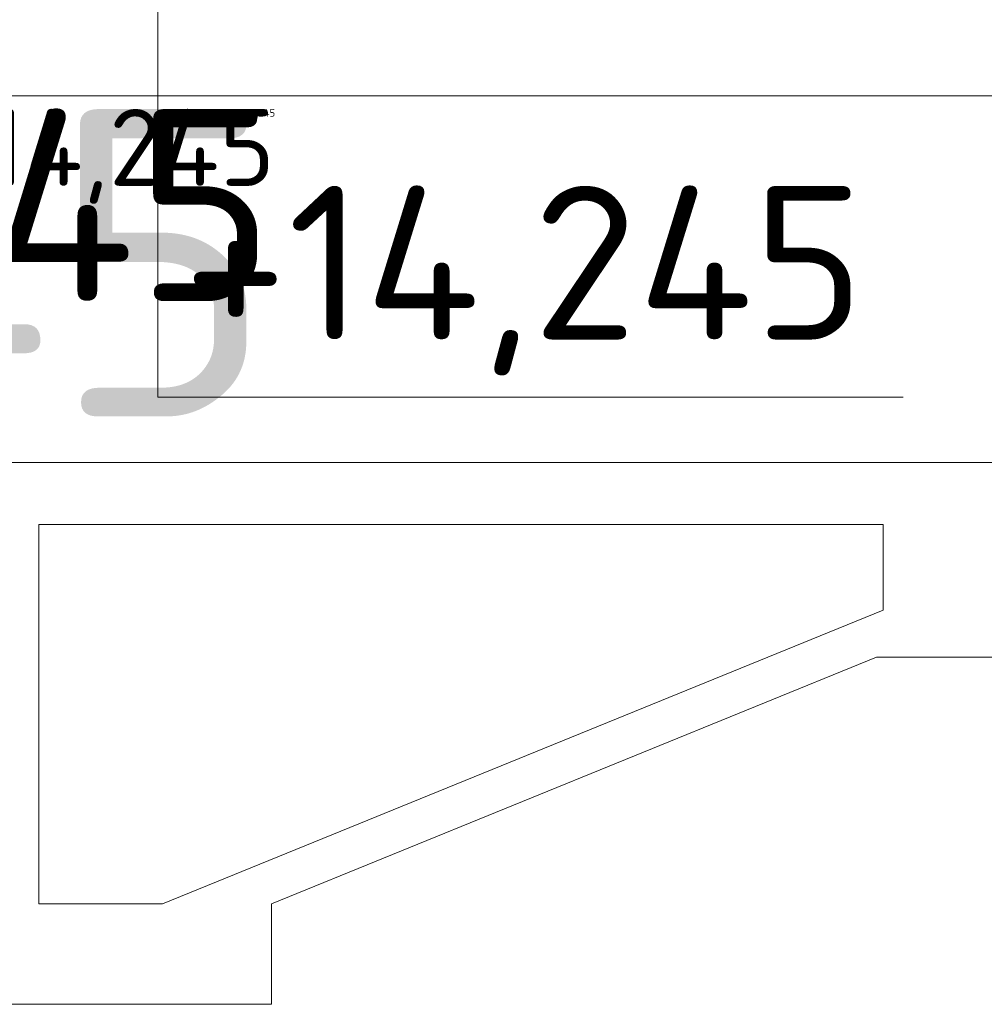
# Model space of a CAD drawing. Header units: millimetres. Extents: x -1695604 to 5289369, y -1488057 to 2187451.
# Tile 121 of 656: x 26975 to 29486, y -33515 to -30952. Entities that reach past the tile are written whole.
import ezdxf
from ezdxf.enums import TextEntityAlignment as Align

# ---------------------------------------------------------------- set-up
doc = ezdxf.new("R2010")
doc.units = ezdxf.units.MM
for name, color, linetype in [('0 @ 1', 7, 'Continuous'), ('0 @ 10', 7, 'Continuous'), ('0 @ 100', 7, 'Continuous'), ('0 @ 200', 7, 'Continuous'), ('0 @ 250 (1)', 7, 'Continuous'), ('0 @ 250 (2)', 7, 'Continuous'), ('0 @ 400', 7, 'Continuous')]:
    doc.layers.add(name, color=color, linetype=linetype)
for name, color, linetype, lineweight in [('A99_N_koty-200-vysk', 6, 'Continuous', 9), ('A99_N_txt-popis-200', 240, 'Continuous', 5), ('A99_S_kce-pohl', 7, 'Continuous', 5)]:
    doc.layers.add(name, color=color, linetype=linetype, lineweight=lineweight)
doc.styles.add('A99_kota', font='isocpeur.ttf', dxfattribs={"height": 2})

# ---------------------------------------------------------------- blocks, each defined once
blk = doc.blocks.new('*U46')
at = {"color": 0, "linetype": 'ByBlock', "lineweight": -2}
blk.add_line((-3, 0), (7, 0), dxfattribs=at)
for points in [[(-1.75, -1.75), (0, 0), (1.75, -1.75)], [(0, 0), (0, -7.725), (0, -7.725), (9.7, -7.725)]]:
    blk.add_lwpolyline(points, dxfattribs=at)
at = {"color": 0, "linetype": 'ByBlock', "lineweight": -2, "style": 'A99_kota'}
for tag, p in [('VYSKA', (9.2, -4.975)), ('POPIS', (9.2, -8.225))]:
    blk.add_attdef(tag, text='', height=2, dxfattribs=at).set_placement(p, align=Align.TOP_RIGHT)
blk = doc.blocks.new('*U6510')
at = {"layer": 'A99_N_koty-200-vysk', "lineweight": 5}
ref = blk.add_blockref('*U46', (27335, -30390), dxfattribs=dict(at, xscale=200, yscale=200, zscale=200))
ref.add_attrib('VYSKA', '+14,245', dxfattribs={"layer": '0 @ 400', "color": 0, "linetype": 'ByBlock', "lineweight": -2, "height": 800, "style": 'A99_kota'}).set_placement((27640, -31185), align=Align.TOP_RIGHT)
ref = blk.add_blockref('*U46', (27335, -30390), dxfattribs=dict(at, xscale=200, yscale=200, zscale=200))
ref.add_attrib('VYSKA', '+14,245', dxfattribs={"layer": '0 @ 250 (1)', "color": 0, "linetype": 'ByBlock', "lineweight": -2, "height": 500, "style": 'A99_kota'}).set_placement((27640, -31185), align=Align.TOP_RIGHT)
ref = blk.add_blockref('*U46', (27335, -30390), dxfattribs=dict(at, xscale=200, yscale=200, zscale=200))
ref.add_attrib('VYSKA', '+14,245', dxfattribs={"layer": '0 @ 250 (2)', "color": 0, "linetype": 'ByBlock', "lineweight": -2, "height": 500, "style": 'A99_kota'}).set_placement((27640, -31185), align=Align.TOP_RIGHT)
ref = blk.add_blockref('*U46', (27335, -30390), dxfattribs=dict(at, xscale=200, yscale=200, zscale=200))
ref.add_attrib('VYSKA', '+14,245', dxfattribs={"layer": '0 @ 100', "color": 0, "linetype": 'ByBlock', "lineweight": -2, "height": 200, "style": 'A99_kota'}).set_placement((27640, -31185), align=Align.TOP_RIGHT)
ref = blk.add_blockref('*U46', (27335, -30390), dxfattribs=dict(at, xscale=200, yscale=200, zscale=200))
ref.add_attrib('VYSKA', '+14,245', dxfattribs={"layer": '0 @ 200', "color": 0, "linetype": 'ByBlock', "lineweight": -2, "height": 400, "style": 'A99_kota'}).set_placement((29175, -31385), align=Align.TOP_RIGHT)
ref = blk.add_blockref('*U46', (27335, -30390), dxfattribs=dict(at, xscale=200, yscale=200, zscale=200))
ref.add_attrib('VYSKA', '+14,245', dxfattribs={"layer": '0 @ 1', "color": 0, "linetype": 'ByBlock', "lineweight": -2, "height": 2, "style": 'A99_kota'}).set_placement((27640, -31185), align=Align.TOP_RIGHT)
ref = blk.add_blockref('*U46', (27335, -30390), dxfattribs=dict(at, xscale=200, yscale=200, zscale=200))
ref.add_attrib('VYSKA', '+14,245', dxfattribs={"layer": '0 @ 10', "color": 0, "linetype": 'ByBlock', "lineweight": -2, "height": 20, "style": 'A99_kota'}).set_placement((27640, -31185), align=Align.TOP_RIGHT)

msp = doc.modelspace()

# ---------------------------------------------------------------- linework, layer by layer
at = {"layer": 'A99_S_kce-pohl', "linetype": 'Continuous'}
for p, q in [((29900, -31150.5), (24100, -31150.5)), ((29900, -32105), (24100, -32105)), ((29223.2, -32265.9), (27025, -32265.9)), ((27025, -33253.1), (27025, -32265.9)), ((29223.2, -32488.9), (29223.2, -32265.9)), ((27346.5, -33253.1), (29223.2, -32488.9)), ((27630.5, -33253.1), (29205.2, -32611.9)), ((29900, -32611.9), (29205.2, -32611.9)), ((27346.5, -33253.1), (27025, -33253.1)), ((27630.5, -33515), (27630.5, -33253.1)), ((27630.5, -33515), (20369.5, -33515))]:
    msp.add_line(p, q, dxfattribs=at)

# ---------------------------------------------------------------- block references
at = {"layer": 'A99_N_txt-popis-200', "color": 3, "linetype": 'Continuous', "lineweight": 18}
msp.add_blockref('*U6510', (0, 0), dxfattribs=at)

doc.saveas('drawing.dxf')
